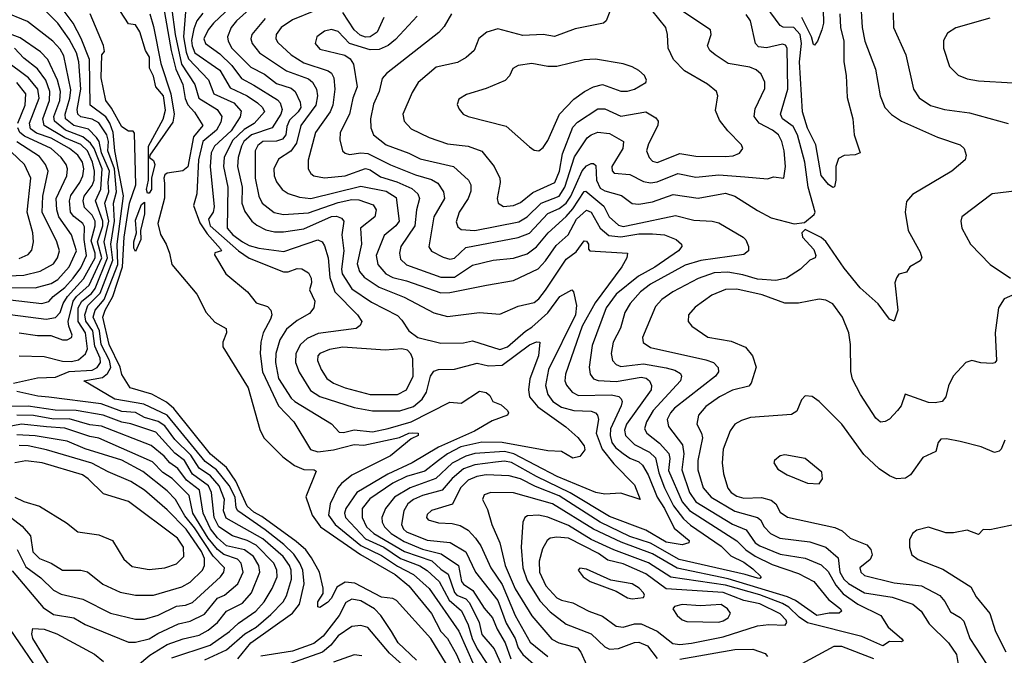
# Model space of a CAD drawing. Extents: x 1308313 to 1441400, y 959662 to 1036319.
# Tile 392 of 656: x 1348417 to 1352738, y 1023611 to 1026400. Entities that reach past the tile are written whole.
import ezdxf

# ---------------------------------------------------------------- set-up
doc = ezdxf.new("R2010")
doc.units = 0

msp = doc.modelspace()

# ---------------------------------------------------------------- linework, layer by layer
at = {"layer": '0CON10XD'}
for points in [[(1349374.4, 1023595.6), (1349432.3, 1023665), (1349614.4, 1023795), (1349645.2, 1023835), (1349665.9, 1023924.1), (1349659.3, 1023985), (1349647.2, 1024015), (1349620.1, 1024055), (1349576.8, 1024096.8), (1349495, 1024161.5), (1349374.2, 1024244.2), (1349367.6, 1024257.6), (1349363.1, 1024305), (1349336.2, 1024356.2), (1349281.2, 1024425), (1349230.6, 1024460.6), (1349065.2, 1024665.2), (1348962.3, 1024712.3), (1348835, 1024735.1), (1348698.6, 1024815), (1348780.5, 1024829.5), (1348802.8, 1024847.2), (1348816.6, 1024873.4), (1348812.2, 1024905), (1348774.2, 1024975), (1348767.9, 1025035), (1348740.4, 1025095), (1348749.2, 1025125), (1348788, 1025172), (1348847.5, 1025325), (1348845.3, 1025415), (1348872.9, 1025627.1), (1348834.4, 1025824.4), (1348827.1, 1025905), (1348813.1, 1025945), (1348795, 1025974.1), (1348727, 1026025), (1348724.4, 1026225), (1348687.3, 1026317.2), (1348651.5, 1026385), (1348555, 1026514.8)], [(1351941.1, 1026505), (1351944.7, 1026385), (1351938, 1026355), (1351918.2, 1026305), (1351905, 1026288), (1351900.3, 1026290.3), (1351892.8, 1026325), (1351849.7, 1026409.7)], [(1348390.5, 1024805), (1348495, 1024828.4), (1348575, 1024831.1), (1348635, 1024856.5), (1348735, 1024861.2), (1348757, 1024873), (1348771.7, 1024895), (1348770.9, 1024915), (1348747, 1024967), (1348738.7, 1025035), (1348707.6, 1025077.6), (1348702.5, 1025105), (1348716.3, 1025145), (1348770.4, 1025199.6), (1348825.6, 1025344.4), (1348816.8, 1025415), (1348834.1, 1025515), (1348828.8, 1025595), (1348841.7, 1025645), (1348833, 1025745), (1348804.3, 1025825), (1348807.1, 1025865), (1348799.8, 1025895), (1348765, 1025947.3), (1348735, 1025963.5), (1348685, 1025973.1), (1348672.5, 1025985), (1348670, 1026005), (1348685.8, 1026095), (1348676.4, 1026215), (1348666.5, 1026255), (1348635, 1026314.7), (1348584.6, 1026384.6), (1348485, 1026483.3)], [(1349047.1, 1026465), (1349081.6, 1026265), (1349102.9, 1026182.9), (1349133.6, 1026115), (1349143.3, 1026053.3), (1349155.9, 1026025.9), (1349183.9, 1025993.9), (1349221.2, 1025935), (1349180.6, 1025885), (1349155, 1025754.2), (1349132.8, 1025737.2), (1349065, 1025726.2), (1349055, 1025719.6), (1349049.3, 1025705), (1349052.5, 1025682.5)], [(1349083.9, 1026455), (1349099.1, 1026335), (1349127.6, 1026205), (1349186.1, 1026115), (1349202.9, 1026055), (1349283.6, 1026005), (1349304, 1025975), (1349300.4, 1025949.6), (1349281.4, 1025915), (1349221.1, 1025865), (1349202.1, 1025785), (1349194.4, 1025635), (1349180.8, 1025585), (1349208.1, 1025508.1), (1349239.6, 1025460.4), (1349299.1, 1025395), (1349303.3, 1025385), (1349273, 1025377), (1349272.5, 1025367.5), (1349322.5, 1025285), (1349417.5, 1025205), (1349455, 1025156.7), (1349505, 1025141.1), (1349519.5, 1025125), (1349523.2, 1025105), (1349518.2, 1025085), (1349485.8, 1025025), (1349475.2, 1024984.8), (1349472.2, 1024935), (1349482.4, 1024855), (1349553.7, 1024705), (1349620.8, 1024635), (1349693.4, 1024513.4), (1349725, 1024503.7), (1349795, 1024512.2), (1349885, 1024535.6), (1349927.3, 1024532.7), (1350083.9, 1024566.1), (1350125, 1024585.8), (1350142.8, 1024587.2), (1350165.8, 1024585), (1350165.8, 1024575), (1350135, 1024560.9), (1350045, 1024486.2), (1349875, 1024400.8), (1349829.7, 1024365), (1349813.1, 1024345), (1349780, 1024275), (1349772.5, 1024225), (1349802.1, 1024185), (1349915, 1024093.3), (1350005, 1024049.2), (1350075, 1024002.5), (1350145.5, 1023965.5), (1350213.9, 1023903.9), (1350345, 1023716.2), (1350411.7, 1023565)], [(1349344.5, 1026455.5), (1349268.1, 1026385), (1349243.9, 1026355), (1349225.3, 1026315), (1349233.1, 1026295), (1349295, 1026249.3), (1349348.4, 1026198.4), (1349391, 1026141), (1349445, 1026112.5)], [(1352106.5, 1026485), (1352114.2, 1026365), (1352125.9, 1026305), (1352172.6, 1026182.6), (1352193.8, 1026065), (1352213.8, 1026015), (1352243.2, 1025983.2), (1352286.7, 1025955), (1352445, 1025884.5), (1352545, 1025850.6), (1352561.4, 1025835), (1352571.4, 1025805), (1352566, 1025785), (1352507.5, 1025735), (1352335, 1025632.1), (1352308.7, 1025601.3), (1352302.5, 1025555), (1352316.9, 1025475), (1352369.1, 1025379.1), (1352375.9, 1025354.1), (1352368.8, 1025341.2), (1352324.3, 1025315.7), (1352308.6, 1025291.4), (1352275, 1025283.3), (1352265, 1025267.5), (1352258, 1025245), (1352271.1, 1025125), (1352255, 1025077.5), (1352235, 1025086.2), (1352185, 1025152.9), (1352105, 1025223.3), (1352035, 1025309.6), (1351955, 1025426.9), (1351935, 1025444.4), (1351865, 1025478.8), (1351850, 1025465), (1351851.9, 1025445), (1351901.8, 1025391.8), (1351910.8, 1025365), (1351908.8, 1025355), (1351885, 1025344.2), (1351844.2, 1025305), (1351782.9, 1025265), (1351735, 1025255.2), (1351655, 1025261.9), (1351590.2, 1025280.2), (1351525, 1025292.5), (1351465, 1025289), (1351395, 1025263.4), (1351283.8, 1025205), (1351235, 1025171.3), (1351208.1, 1025141.9), (1351150, 1025005), (1351153.5, 1024983.5), (1351185, 1024960.9), (1351427.9, 1024907.9), (1351461.9, 1024895), (1351483.1, 1024873.1), (1351484.6, 1024855), (1351471.3, 1024835), (1351291.2, 1024695), (1351273.1, 1024675), (1351258.6, 1024645), (1351264.2, 1024615), (1351326.5, 1024535), (1351331.9, 1024495), (1351323, 1024425), (1351356.4, 1024325), (1351385, 1024284.8), (1351545, 1024185.8), (1351605, 1024162), (1351644.8, 1024105), (1351665, 1024091), (1351755, 1024054.6), (1351865, 1024037.6), (1351935, 1024008.3), (1351965, 1023978.6), (1351998.3, 1023918.3), (1352030.9, 1023880.9), (1352095, 1023835.5), (1352195.8, 1023785.7), (1352228.9, 1023735), (1352287.5, 1023685), (1352293.8, 1023675), (1352285, 1023670), (1352235, 1023671.6), (1352205, 1023652), (1352113.2, 1023693.2), (1351873.9, 1023753.9), (1351837.8, 1023777.8), (1351792.6, 1023822.6), (1351765, 1023838.1), (1351665, 1023875.9), (1351515, 1023918), (1351275, 1023954), (1351176.9, 1024016.9), (1351025, 1024073.6), (1350925, 1024118.9), (1350825, 1024180.5), (1350735, 1024216.7), (1350694.2, 1024225.8), (1350646.5, 1024223.5), (1350634.5, 1024215), (1350625.3, 1024194.7), (1350618.3, 1024085), (1350625.9, 1023995), (1350645, 1023938.5), (1350700.4, 1023850.4), (1350745, 1023801.6), (1350815, 1023747.4), (1350925.2, 1023705.2), (1350985, 1023647.6), (1351005, 1023638.1), (1351045, 1023640.2), (1351115, 1023667), (1351135, 1023669.1), (1351171.8, 1023651.8), (1351215, 1023596.8)], [(1352016.4, 1026425), (1352019, 1026365), (1352034.4, 1026305), (1352033.8, 1026215), (1352044.6, 1026155), (1352048.9, 1026058.9), (1352072.9, 1025965), (1352080, 1025895), (1352106.2, 1025815), (1352083.2, 1025806.8), (1352035, 1025803.6), (1352010, 1025790), (1351999.1, 1025755), (1351999.4, 1025695), (1351993.6, 1025666.4), (1351985, 1025663.3), (1351967, 1025677), (1351935, 1025716.7), (1351910.4, 1025850.4), (1351875, 1025923.5), (1351851.9, 1025995), (1351839, 1026215), (1351848.7, 1026295), (1351842.3, 1026335), (1351815, 1026364.8), (1351767.2, 1026367.2), (1351754, 1026374), (1351672.5, 1026485)], [(1348415, 1024925.3), (1348525, 1024921.9), (1348605, 1024900.7), (1348645, 1024900.1), (1348675, 1024907.6), (1348706.6, 1024933.4), (1348715.1, 1024955), (1348706.4, 1025025), (1348674.6, 1025075), (1348674.7, 1025135.3), (1348689.9, 1025165), (1348732, 1025198), (1348749.1, 1025220.9), (1348803, 1025355), (1348787.8, 1025425), (1348808.3, 1025515), (1348791.2, 1025595), (1348809.2, 1025645), (1348805.2, 1025685), (1348811.1, 1025735), (1348777, 1025815), (1348766.7, 1025865), (1348755, 1025882.7), (1348719.1, 1025919.1), (1348655, 1025936), (1348618.1, 1025965), (1348616.6, 1025985), (1348638.1, 1026055), (1348641.6, 1026091.6), (1348611.8, 1026241.8), (1348595, 1026270), (1348562.5, 1026305), (1348451.1, 1026391.1), (1348345, 1026435.3)], [(1350305.9, 1023545), (1350220.9, 1023685), (1350071.6, 1023851.6), (1350055, 1023860), (1350005, 1023865.3), (1349887.7, 1023927.7), (1349845, 1023932.4), (1349809.5, 1023910.5), (1349785, 1023862.2), (1349768, 1023842), (1349735, 1023820), (1349725, 1023824), (1349725.6, 1023845), (1349748.5, 1023881.5), (1349749.6, 1023905), (1349733.1, 1023975), (1349697.8, 1024037.8), (1349672.9, 1024072.9), (1349630.3, 1024110.3), (1349479.6, 1024219.6), (1349445, 1024238.9), (1349415, 1024265.8), (1349365.2, 1024375.2), (1349324.3, 1024434.3), (1349255, 1024493.7), (1349094.3, 1024694.3), (1349061.5, 1024721.5), (1348997.1, 1024757.1), (1348901.9, 1024785), (1348865, 1024843.1), (1348858.6, 1024875), (1348809.3, 1024975), (1348782.9, 1025095), (1348792, 1025125), (1348825.5, 1025185), (1348868.7, 1025315), (1348876, 1025445), (1348890.5, 1025540.5), (1348899.9, 1025595), (1348927.1, 1025675), (1348921.7, 1025901.7), (1348915, 1025910), (1348895, 1025910), (1348865, 1025930), (1348820.9, 1026010.9), (1348794.8, 1026045), (1348774.9, 1026144.9), (1348777.5, 1026245), (1348790, 1026260), (1348785, 1026286.7), (1348727.3, 1026425)], [(1348988.4, 1026425), (1349005, 1026370), (1349037.1, 1026207.1), (1349081, 1026075), (1349095.9, 1025985), (1349089.7, 1025950.3), (1348988, 1025805), (1348987.5, 1025795), (1349005, 1025782), (1349010, 1025765), (1348996, 1025705), (1348996.5, 1025655), (1348985, 1025638), (1348978.3, 1025638.3), (1348974.1, 1025654.1), (1348982.9, 1025695), (1348982.4, 1025845), (1349046.5, 1025963.5), (1349056.7, 1026003.3), (1349048.2, 1026065), (1349015.4, 1026105.4), (1349005, 1026151.2), (1348987.6, 1026187.6), (1348986.6, 1026235), (1348969.5, 1026265), (1348945, 1026346.7), (1348925, 1026376.7), (1348895, 1026382), (1348860, 1026435)], [(1349145.4, 1026434.6), (1349136.9, 1026325), (1349147.2, 1026257.2), (1349157.6, 1026227.6), (1349245.6, 1026135.6), (1349269.2, 1026075), (1349356.4, 1026035), (1349388.6, 1025998.6), (1349385, 1025973.1), (1349345, 1025911.9), (1349272.3, 1025845), (1349257, 1025815), (1349252.9, 1025755), (1349271.4, 1025578.6), (1349266.7, 1025555), (1349245.2, 1025525), (1349252.8, 1025495), (1349376.9, 1025385), (1349423.8, 1025353.8), (1349575, 1025293.4), (1349596, 1025294), (1349635, 1025308.2), (1349656, 1025306), (1349685, 1025289.2), (1349697.1, 1025265), (1349698.2, 1025245), (1349688.6, 1025215), (1349712.9, 1025165), (1349708.1, 1025135), (1349689.8, 1025110.2), (1349635, 1025080.3), (1349588.8, 1025041.2), (1349558.9, 1024995), (1349541.2, 1024935), (1349540.2, 1024895), (1349553.7, 1024825), (1349609.2, 1024739.2), (1349625, 1024724.4), (1349785, 1024626.7), (1349820, 1024590), (1349837.7, 1024587.7), (1349885, 1024599.6), (1349965, 1024591.9), (1350035, 1024605.8), (1350135, 1024635.7), (1350305, 1024721.5), (1350355, 1024717.2), (1350435, 1024769.1), (1350465, 1024764), (1350480.3, 1024750.3), (1350493.8, 1024725), (1350530.5, 1024710.5), (1350557.5, 1024685), (1350562.5, 1024675), (1350558, 1024665), (1350490.5, 1024639.5), (1350413.8, 1024595), (1350255.3, 1024524.7), (1350139.1, 1024455), (1350032.3, 1024405), (1349896.2, 1024325), (1349849, 1024255), (1349843.4, 1024235), (1349847.5, 1024215), (1349935, 1024122.2), (1350015, 1024085.6), (1350088.3, 1024035), (1350173.5, 1024003.5), (1350205, 1023983.2), (1350257.7, 1023935), (1350302.3, 1023852.3), (1350355.5, 1023805.5), (1350385.9, 1023745), (1350402.6, 1023685), (1350425, 1023639.5), (1350467.7, 1023575)], [(1349221.5, 1026428.5), (1349194.9, 1026395.1), (1349181.1, 1026358.9), (1349172, 1026308), (1349173.9, 1026285), (1349186.3, 1026255), (1349295, 1026177.6), (1349340.9, 1026100.9), (1349415.3, 1026065), (1349461.6, 1026035), (1349482.6, 1026015), (1349491.2, 1025995), (1349445.6, 1025944.4), (1349401.8, 1025918.2), (1349350.8, 1025869.2), (1349314.6, 1025795.4), (1349311.3, 1025755), (1349331.2, 1025665), (1349328.1, 1025485), (1349353.3, 1025455), (1349395, 1025424.4), (1349425, 1025408.4), (1349466.6, 1025396.6), (1349577.1, 1025382.9), (1349725, 1025434.1), (1349745, 1025425.4), (1349755, 1025408.1), (1349771.2, 1025355), (1349779, 1025269), (1349800.4, 1025205), (1349900.3, 1025105), (1349919.1, 1025075), (1349912, 1025058), (1349893.8, 1025045), (1349726.9, 1025023.1), (1349678.7, 1025001.3), (1349649.2, 1024975), (1349628.6, 1024935), (1349627.1, 1024895), (1349643.2, 1024853.2), (1349693, 1024773), (1349735, 1024746.4), (1349885, 1024698.1), (1349965, 1024683.5), (1350085, 1024683.8), (1350145, 1024703), (1350183.3, 1024735), (1350202.5, 1024765), (1350220.8, 1024835), (1350235, 1024857.7), (1350255, 1024864.7), (1350325, 1024866.1), (1350425, 1024893.2), (1350475, 1024880.8), (1350535, 1024883.3), (1350655, 1024972.6), (1350685, 1024986.2), (1350700, 1024985), (1350694.6, 1024924.6), (1350656.7, 1024823.3), (1350650, 1024775), (1350654.8, 1024745), (1350691.4, 1024701.4), (1350813.4, 1024613.4), (1350866.2, 1024566.2), (1350895, 1024529.5), (1350897.8, 1024512.2), (1350875, 1024482.9), (1350845, 1024475.5), (1350794.5, 1024504.5), (1350735, 1024508.2), (1350535, 1024544.7), (1350445.4, 1024545.4), (1350353.7, 1024525), (1350295.2, 1024495), (1350255, 1024465.1), (1350195, 1024418.8), (1350114.7, 1024395.3), (1350055, 1024366.5), (1349953.3, 1024296.7), (1349919.6, 1024255), (1349920.5, 1024215), (1349939.8, 1024175), (1349971.2, 1024145), (1350106.1, 1024066.1), (1350226.2, 1024025), (1350265, 1023988.5), (1350297.5, 1023967.5), (1350325, 1023886), (1350335.7, 1023875), (1350375, 1023858.1), (1350391.6, 1023841.6), (1350433.6, 1023755), (1350445, 1023701.6), (1350499.9, 1023639.9), (1350533.8, 1023565)], [(1349425, 1026443.7), (1349368.1, 1026395), (1349345, 1026365.4), (1349329.1, 1026325), (1349331.9, 1026305), (1349347.7, 1026275), (1349431.6, 1026191.6), (1349491, 1026161), (1349545, 1026120.2), (1349608.6, 1026098.6), (1349626.3, 1026085), (1349648.5, 1026038.5), (1349650.5, 1026015), (1349639.3, 1025995), (1349601.2, 1025958.8), (1349589.4, 1025930.6), (1349585.8, 1025895), (1349570.3, 1025875), (1349545, 1025866), (1349484.5, 1025865.5), (1349461.9, 1025848.1), (1349450.2, 1025825), (1349450.2, 1025705), (1349467.5, 1025625), (1349481.2, 1025595), (1349533.9, 1025553.9), (1349575, 1025544.4), (1349685, 1025552), (1349815, 1025597.5), (1349875, 1025611), (1349905, 1025609.1), (1349967.8, 1025587.8), (1349982.2, 1025565), (1349975.9, 1025535), (1349912.6, 1025485), (1349916.8, 1025415), (1349898.6, 1025328.6), (1349908, 1025295), (1349929.3, 1025269.3), (1349995, 1025225.6), (1350105, 1025182.2), (1350235, 1025114), (1350295, 1025098), (1350435, 1025115.3), (1350525, 1025108.1), (1350605, 1025142.2), (1350675, 1025159.4), (1350695, 1025174.2), (1350725, 1025212.6), (1350815, 1025349.2), (1350858.7, 1025381.3), (1350895, 1025429.2), (1350905, 1025428), (1350913.1, 1025415), (1350913.2, 1025393.2), (1350920, 1025385), (1351084, 1025375), (1351082.2, 1025355), (1351059.5, 1025315), (1350942.2, 1025157.8), (1350885.6, 1025054.4), (1350812.4, 1024845), (1350810.2, 1024815), (1350816.4, 1024796.4), (1350842.3, 1024765), (1350870.3, 1024750.3), (1351013.7, 1024753.7), (1351046.1, 1024746.1), (1351056.8, 1024736.8), (1351061.6, 1024725), (1351057.5, 1024705), (1351010.1, 1024605), (1351009, 1024575), (1351016.4, 1024545), (1351032.4, 1024522.4), (1351065, 1024496.2), (1351095, 1024475.9), (1351135, 1024459.4), (1351150.3, 1024445), (1351175, 1024402.1), (1351214.2, 1024305), (1351246.7, 1024255), (1351288.8, 1024168.8), (1351355.7, 1024114.3), (1351353.8, 1024105), (1351323.8, 1024096.2), (1351255, 1024106.7), (1351165, 1024160.6), (1351005, 1024220), (1350833.3, 1024323.3), (1350684.8, 1024395), (1350575, 1024457.1), (1350545, 1024462.3), (1350505, 1024458.9), (1350415, 1024446.9), (1350365, 1024428.4), (1350315, 1024386.9), (1350271.8, 1024335), (1350185, 1024312), (1350145.5, 1024294.5), (1350120.2, 1024275), (1350103.4, 1024245), (1350093, 1024185), (1350101.6, 1024165), (1350115, 1024152.7), (1350205, 1024116), (1350306, 1024106), (1350374.9, 1024064.9), (1350417, 1023975), (1350515, 1023851.4), (1350552.4, 1023752.4), (1350591.1, 1023685), (1350605, 1023643.6), (1350624.8, 1023615), (1350685, 1023562)], [(1349715, 1026440.2), (1349615, 1026398.4), (1349565.3, 1026365), (1349542.3, 1026335), (1349541.9, 1026315), (1349549.7, 1026299.7), (1349608.7, 1026245), (1349665, 1026210), (1349771.5, 1026175), (1349785, 1026164.6), (1349795.2, 1026145), (1349800.2, 1026095), (1349792, 1026025), (1349779.6, 1025995), (1349715.2, 1025905), (1349683.8, 1025783.8), (1349683.5, 1025745), (1349694.4, 1025725), (1349707.5, 1025715), (1349755, 1025705.3), (1349845, 1025714.1), (1349935, 1025747), (1349955, 1025740.8), (1350000.6, 1025710.6), (1350072.1, 1025687.9), (1350138.9, 1025658.9), (1350164.1, 1025635), (1350172.1, 1025615), (1350158, 1025565), (1350151.1, 1025495), (1350089.3, 1025405), (1350084.2, 1025375), (1350088.9, 1025348.9), (1350114.8, 1025324.8), (1350265, 1025270), (1350325, 1025270.2), (1350405, 1025322.2), (1350495, 1025344.8), (1350585, 1025353.8), (1350645, 1025372.2), (1350685, 1025402.9), (1350736.5, 1025465), (1350815, 1025536.4), (1350845, 1025570.5), (1350895, 1025645.9), (1350902.1, 1025647.9), (1350981.4, 1025581.4), (1351004.6, 1025534.6), (1351045, 1025498.2), (1351065, 1025492.6), (1351115, 1025502.9), (1351295, 1025540.7), (1351375, 1025520), (1351455.8, 1025515.8), (1351485, 1025507.7), (1351592.5, 1025445), (1351603.7, 1025433.7), (1351615.8, 1025404.2), (1351616, 1025385), (1351595, 1025370), (1351406.3, 1025343.7), (1351338, 1025322), (1351185, 1025238.9), (1351142.3, 1025205), (1351095.9, 1025155), (1351073.2, 1025115), (1351053.3, 1025046.7), (1351022.4, 1024985), (1351012.6, 1024935), (1351018.4, 1024905), (1351035, 1024887.2), (1351055, 1024878.7), (1351155, 1024889.8), (1351255, 1024872), (1351291.7, 1024861.7), (1351317, 1024847), (1351322.3, 1024835), (1351317.2, 1024815), (1351197.1, 1024685), (1351167.5, 1024635), (1351159.3, 1024605), (1351169.7, 1024585), (1351225, 1024542.2), (1351266.3, 1024496.3), (1351270.3, 1024475), (1351265, 1024421.8), (1351324.9, 1024284.9), (1351356.1, 1024246.1), (1351565, 1024112.9), (1351604.2, 1024074.2), (1351645, 1024045.4), (1351719, 1024009), (1351835, 1023970), (1351902.9, 1023935), (1351966.1, 1023856.1), (1352019.7, 1023815), (1352023.6, 1023805), (1352014.1, 1023795.9), (1351970, 1023795), (1351915, 1023784.8), (1351821.3, 1023851.3), (1351787, 1023867), (1351526.3, 1023946.3), (1351302.9, 1023992.9), (1351195, 1024056.4), (1351056.9, 1024106.9), (1350935, 1024164.1), (1350755, 1024275.7), (1350585, 1024324.4), (1350485, 1024325.8), (1350455.7, 1024315), (1350447.8, 1024295), (1350470.8, 1024250.8), (1350488.8, 1024185), (1350524.3, 1024105), (1350548, 1024005), (1350591.9, 1023901.9), (1350665, 1023783.4), (1350752.2, 1023682.2), (1350783.1, 1023665), (1350865, 1023644.1), (1350880, 1023625), (1350905, 1023569.5)], [(1350162.1, 1026415), (1350067.1, 1026312.9), (1350035, 1026286.7), (1349995, 1026268.5), (1349955, 1026266.8), (1349865, 1026294.7), (1349815, 1026348.2), (1349785, 1026356.2), (1349755, 1026349.1), (1349721.9, 1026325), (1349714.5, 1026295), (1349735, 1026270.8), (1349843.8, 1026243.8), (1349868.2, 1026228.2), (1349882.6, 1026205), (1349899, 1026105), (1349879.2, 1026055), (1349864.8, 1025985.2), (1349823.4, 1025905), (1349822.3, 1025872.3), (1349833.5, 1025825), (1349845, 1025813.6), (1349865, 1025808), (1349915, 1025815.6), (1349945, 1025812.1), (1350045, 1025763.3), (1350155, 1025718.5), (1350225, 1025698.5), (1350252, 1025682), (1350276.6, 1025645), (1350281.1, 1025615), (1350234.8, 1025535), (1350213.4, 1025403.4), (1350225, 1025383.8), (1350275, 1025357.5), (1350305, 1025348.4)], [(1350015, 1026409.2), (1349985.4, 1026344.6), (1349955, 1026324.6), (1349935, 1026323.4), (1349911.6, 1026331.6), (1349884.5, 1026354.5), (1349835, 1026431.4)], [(1350311.8, 1026425), (1350279.9, 1026370.1), (1350256.9, 1026343.1), (1350026.9, 1026163.1), (1350007.9, 1026142.1), (1349994.7, 1026085), (1349970.6, 1026029.4), (1349957.5, 1025965), (1349958.9, 1025925), (1349970.4, 1025895), (1350025, 1025850.7), (1350125, 1025814.7), (1350175, 1025789.5), (1350320.9, 1025755), (1350386.2, 1025695), (1350396.8, 1025675), (1350397.5, 1025647.5), (1350384.7, 1025615), (1350345.3, 1025555), (1350332.9, 1025512.9), (1350340.1, 1025490.1), (1350355, 1025478.9), (1350415, 1025474.8)], [(1351007.1, 1026435), (1350991.4, 1026395), (1350980, 1026385), (1350855, 1026359.7), (1350765, 1026325.9), (1350715, 1026334.7), (1350625, 1026330.3), (1350515, 1026359.2), (1350467.5, 1026345), (1350432.7, 1026317.3), (1350411.1, 1026265), (1350376.6, 1026233.4), (1350338.1, 1026211.9), (1350245, 1026192.1), (1350166.5, 1026123.5), (1350140.1, 1026079.9), (1350098.5, 1025985), (1350104.1, 1025954.1), (1350135, 1025920.4), (1350215, 1025883.4), (1350295.2, 1025855.2), (1350384.8, 1025844.7), (1350445, 1025822.9), (1350499.1, 1025755), (1350523.8, 1025705), (1350526.2, 1025685), (1350513.1, 1025615), (1350516.9, 1025595), (1350540.3, 1025580.3)], [(1350305, 1025348.4), (1350325, 1025353.7), (1350375, 1025400.2), (1350605, 1025443.3), (1350655, 1025463.5), (1350735, 1025549.4), (1350785, 1025571.5), (1350815.2, 1025594.8), (1350835.3, 1025625), (1350885, 1025737.2), (1350905, 1025757.9), (1350925, 1025768.2), (1350935, 1025769.1), (1350945, 1025760), (1350948.4, 1025695), (1350965, 1025660), (1350985, 1025648.6), (1351058.6, 1025628.6), (1351105, 1025593.1), (1351135, 1025590.3), (1351195, 1025600), (1351285, 1025632.9), (1351395, 1025616.8), (1351515, 1025638.2), (1351555, 1025625.3), (1351655, 1025561.8), (1351715, 1025530.3), (1351815.3, 1025504.7), (1351860.8, 1025509.2), (1351904.5, 1025545), (1351908.4, 1025555), (1351877, 1025665), (1351863.1, 1025775), (1351830, 1025895), (1351811.1, 1025931.1), (1351765.3, 1025965), (1351755.8, 1025985), (1351787.6, 1026095), (1351785.9, 1026275), (1351777.6, 1026287.6), (1351765, 1026291.8), (1351695, 1026276.6), (1351660, 1026280), (1351645.8, 1026295.8), (1351624.6, 1026395), (1351605, 1026421.8)], [(1350415, 1025474.8), (1350607.1, 1025512.9), (1350645, 1025535.2), (1350705.2, 1025595), (1350785, 1025625.8), (1350809.5, 1025665), (1350852.5, 1025797.5), (1350908, 1025882), (1350925, 1025895.2), (1350955, 1025905.7), (1351005, 1025900.8), (1351067.5, 1025865), (1351064.8, 1025835), (1351016.5, 1025755), (1351016.7, 1025736.7), (1351026.7, 1025726.7), (1351095, 1025720.5), (1351155, 1025690), (1351185, 1025683.3), (1351215, 1025687.8), (1351305, 1025725.2), (1351385, 1025708.5), (1351485, 1025718.9), (1351599.6, 1025710.4), (1351699.3, 1025700.7), (1351725, 1025710), (1351770, 1025705), (1351778, 1025755), (1351771.6, 1025825), (1351762.2, 1025865), (1351747.3, 1025895), (1351721.2, 1025915), (1351662.1, 1025945), (1351641.1, 1025975), (1351645, 1026008), (1351687.8, 1026097.8), (1351686.9, 1026125), (1351671.1, 1026161.1), (1351649.1, 1026179.1), (1351620.9, 1026190.9), (1351526.9, 1026206.9), (1351470, 1026245), (1351446.2, 1026265), (1351436.2, 1026285), (1351451.2, 1026335), (1351449.2, 1026355), (1351313.7, 1026443.7)], [(1350540.3, 1025580.3), (1350585, 1025583.8), (1350615, 1025597.1), (1350669.1, 1025640.9), (1350765.2, 1025685), (1350786.1, 1025735), (1350799.4, 1025810.6), (1350845, 1025928.7), (1350865, 1025950.4), (1350955, 1026007.9), (1350985, 1026008.1), (1351055, 1025976.6), (1351164.7, 1025994.7), (1351209.6, 1025969.6), (1351219.1, 1025955), (1351217.7, 1025935), (1351176.9, 1025855), (1351168.2, 1025825), (1351179.5, 1025795), (1351195, 1025779.1), (1351215, 1025772.4), (1351315, 1025812.3), (1351385, 1025800.7), (1351515, 1025799.2), (1351547.8, 1025802.2), (1351576, 1025814), (1351590.6, 1025835), (1351585, 1025850.8), (1351525, 1025911.5), (1351488.9, 1025958.9), (1351471.1, 1026001.1), (1351480.9, 1026065), (1351474.5, 1026085), (1351435, 1026116.9), (1351335.2, 1026175.2), (1351286.7, 1026225), (1351263.5, 1026275), (1351260.8, 1026335), (1351252.3, 1026365), (1351191.4, 1026441.4)], [(1352250.4, 1026429.6), (1352251.8, 1026365), (1352305.4, 1026245), (1352340.4, 1026095), (1352365, 1026057.5), (1352415, 1026022.5), (1352475, 1026006.1), (1352585, 1025991.5), (1352755, 1025943.8)], [(1349494.1, 1026405), (1349435.9, 1026335), (1349432.4, 1026315), (1349438.2, 1026295), (1349469.7, 1026255), (1349588.2, 1026175), (1349685, 1026140), (1349701.9, 1026125), (1349719.2, 1026095), (1349724, 1026065), (1349716.6, 1026025), (1349650.7, 1025935), (1349632.6, 1025857.4), (1349607.6, 1025822.4), (1349552.7, 1025787.3), (1349533, 1025745), (1349533.8, 1025715), (1349545, 1025688.5), (1349569.2, 1025655), (1349595, 1025637.2), (1349645, 1025621.3), (1349695.6, 1025615.6), (1349915, 1025669.4), (1350025, 1025647), (1350069.5, 1025619.5), (1350081.9, 1025515), (1350068.4, 1025495), (1350017.2, 1025452.8), (1349982.3, 1025365), (1349988.4, 1025325), (1350023.5, 1025285), (1350055, 1025269.2), (1350115, 1025254.5), (1350265, 1025201.6), (1350305, 1025202.5), (1350465.6, 1025234.4), (1350585, 1025254.7), (1350693.1, 1025306.9), (1350725, 1025341.2), (1350771.5, 1025408.5), (1350824.9, 1025455.1), (1350860.7, 1025525), (1350905, 1025564.3), (1350925, 1025554.8), (1350965, 1025484.8), (1351002.2, 1025452.2), (1351055, 1025447.2), (1351135, 1025459.7), (1351195, 1025459.4), (1351246.7, 1025455), (1351297.5, 1025435), (1351321.4, 1025415), (1351322.9, 1025405), (1351308.2, 1025385), (1351205, 1025313.7), (1351132.9, 1025275), (1351035.2, 1025195), (1350991.6, 1025135), (1350930.3, 1024969.7), (1350916.7, 1024875), (1350920.7, 1024845), (1350935, 1024823.3), (1350956.1, 1024816.1), (1351035, 1024811.9), (1351145, 1024830.9), (1351166.7, 1024826.7), (1351181.2, 1024815), (1351189.6, 1024795), (1351188.1, 1024775), (1351080.6, 1024625), (1351071.9, 1024598.1), (1351075.2, 1024575), (1351115, 1024536.5), (1351181.8, 1024501.8), (1351207.5, 1024477.5), (1351221.9, 1024411.9), (1351247.7, 1024345), (1351286.8, 1024266.8), (1351330, 1024210), (1351361.7, 1024181.7), (1351495, 1024089.4), (1351538, 1024048), (1351595, 1024019.2), (1351635, 1023990), (1351670.9, 1023955), (1351665, 1023948.5), (1351655, 1023949.7), (1351601.4, 1023965), (1351311.1, 1024031.1), (1351185, 1024102.7), (1351095, 1024131.4), (1350964.4, 1024195), (1350785, 1024311.1), (1350680.8, 1024350.8), (1350615, 1024384.9), (1350565, 1024398.7), (1350465, 1024402.3), (1350423.3, 1024395), (1350385, 1024379.8), (1350352.4, 1024345), (1350316.5, 1024273.5), (1350225, 1024245.9), (1350205, 1024228), (1350202.5, 1024215), (1350210, 1024205), (1350255, 1024192.5)], [(1352674, 1026406), (1352525, 1026364.5), (1352489.4, 1026340.6), (1352471.1, 1026308.9), (1352471.5, 1026275), (1352498.1, 1026195), (1352535, 1026155.6), (1352575, 1026140), (1352625, 1026130.8), (1352775, 1026123.1)], [(1348415, 1025025.2), (1348495, 1025014.3), (1348553.7, 1025013.7), (1348605, 1024995.7), (1348625, 1024995.2), (1348644.6, 1025005), (1348647.6, 1025015), (1348632.6, 1025055), (1348630.5, 1025075), (1348651.9, 1025165), (1348666.2, 1025185), (1348721.8, 1025235), (1348777.7, 1025355), (1348759.4, 1025425), (1348781.5, 1025495), (1348782.2, 1025515), (1348749.6, 1025605), (1348773.6, 1025656.4), (1348779.1, 1025745), (1348744.8, 1025834.8), (1348728.4, 1025858.4), (1348695, 1025885.7), (1348619.1, 1025915), (1348569.8, 1025955), (1348567.9, 1025975), (1348592.8, 1026045), (1348596, 1026085), (1348583.2, 1026135), (1348540.9, 1026225), (1348508.3, 1026258.3), (1348419.5, 1026319.5), (1348345, 1026347.4)], [(1348375, 1025106.5), (1348533.7, 1025086.3), (1348575, 1025093.2), (1348595, 1025114.3), (1348608.5, 1025155), (1348627.1, 1025185), (1348697.8, 1025262.2), (1348748, 1025355), (1348747.9, 1025375), (1348731, 1025429), (1348748.5, 1025495), (1348748.4, 1025515), (1348735, 1025542.5), (1348702.1, 1025575), (1348695.8, 1025605), (1348700.8, 1025625), (1348735, 1025672), (1348743.6, 1025695), (1348745.8, 1025735), (1348736.5, 1025775), (1348715, 1025823.9), (1348685, 1025851.9), (1348615, 1025881.6), (1348524.5, 1025935), (1348519, 1025965), (1348548.1, 1026045), (1348550, 1026085), (1348532.4, 1026135), (1348495, 1026183.6), (1348435, 1026231.5), (1348395, 1026275.1)], [(1348375, 1025171.1), (1348515, 1025154.2), (1348545, 1025163.2), (1348564.5, 1025185.5), (1348615, 1025224.1), (1348652.1, 1025265), (1348685, 1025311.2), (1348710.1, 1025365), (1348699.7, 1025435), (1348701.1, 1025491.1), (1348694.8, 1025505), (1348655, 1025536), (1348640.6, 1025555), (1348635.7, 1025605), (1348641.3, 1025628.7), (1348680.8, 1025685), (1348694.5, 1025715), (1348699.1, 1025745), (1348692.5, 1025775), (1348672.1, 1025805), (1348636.3, 1025835), (1348555, 1025879.7), (1348491.2, 1025901.2), (1348465, 1025921.2), (1348460.1, 1025945), (1348502.2, 1026055), (1348496.9, 1026095), (1348456.4, 1026145), (1348351.5, 1026221.5)], [(1350695, 1025824), (1350715, 1025839.2), (1350735, 1025870), (1350786.5, 1025985), (1350849, 1026051), (1350895.6, 1026084.4), (1350935.2, 1026104.8), (1350975, 1026115.8), (1351055, 1026086.8), (1351085, 1026086.1), (1351115.8, 1026095), (1351165, 1026124.3), (1351168.6, 1026135), (1351158.6, 1026155), (1351135, 1026176.9), (1351105, 1026193.3), (1351065, 1026206.4), (1350943.8, 1026226.2), (1350895, 1026222.9), (1350775, 1026193.9), (1350735, 1026194.6), (1350665, 1026207.5), (1350605, 1026199.1), (1350581.4, 1026185), (1350567, 1026153), (1350547.3, 1026132.7), (1350465, 1026097.1), (1350378.8, 1026071.2), (1350345, 1026050.8), (1350337.3, 1026027.3), (1350346.6, 1026006.6), (1350364, 1025985), (1350385.6, 1025974.4), (1350552.1, 1025932.1), (1350655, 1025841.4), (1350675, 1025827.5), (1350695, 1025824)], [(1348409.6, 1025945), (1348440.8, 1026025), (1348443.9, 1026075), (1348405, 1026123.6)], [(1349445, 1026112.5), (1349548.6, 1026048.6), (1349560.2, 1026035), (1349569.4, 1026005), (1349563.5, 1025985), (1349525.3, 1025924.7), (1349434.8, 1025895.2), (1349400.7, 1025865), (1349390.1, 1025845), (1349376.5, 1025795), (1349373.8, 1025755), (1349393.3, 1025665), (1349392.1, 1025595), (1349405, 1025558.8), (1349436.1, 1025516.1), (1349457.6, 1025497.6), (1349497.2, 1025477.2), (1349535, 1025468.4), (1349575, 1025468.5), (1349665, 1025482.5), (1349785, 1025536.1), (1349807, 1025537), (1349829.5, 1025529.5), (1349840, 1025515), (1349831.7, 1025455), (1349839.6, 1025385), (1349829.8, 1025305), (1349833.2, 1025285), (1349875, 1025219.3), (1349961, 1025161), (1350075, 1025101.6), (1350095, 1025081.8), (1350124.6, 1025035), (1350165, 1025004.7), (1350265, 1024980.7), (1350365, 1024981.2), (1350405, 1024990.6), (1350525, 1024952.5), (1350557.5, 1024965), (1350636.6, 1025033.4), (1350665, 1025050.5), (1350735, 1025114), (1350787, 1025185), (1350840, 1025215), (1350847.3, 1025205), (1350860.5, 1025145), (1350857.1, 1025105), (1350738.3, 1024865), (1350725.2, 1024795.2), (1350735.2, 1024755), (1350757.1, 1024725), (1350795, 1024699.3), (1350848.8, 1024685), (1350925, 1024681.4), (1350944.4, 1024675), (1350953.6, 1024665), (1350957.1, 1024645), (1350947, 1024585), (1350973, 1024515), (1351025, 1024450.8), (1351115, 1024358.2), (1351140, 1024295), (1351055, 1024322.8), (1350985, 1024317.6), (1350945, 1024324.7), (1350776.5, 1024395), (1350585.2, 1024495.2), (1350544.4, 1024505.6), (1350415, 1024495.8), (1350375.7, 1024484.3), (1350315, 1024453.3), (1350243.7, 1024386.3), (1350130.8, 1024345), (1350062.7, 1024305), (1350023.3, 1024255), (1350006.1, 1024215), (1350007.5, 1024195), (1350017.6, 1024175), (1350047, 1024145), (1350105, 1024110.2), (1350185, 1024076.1), (1350266.4, 1024056.4), (1350343.1, 1024005), (1350356.7, 1023935), (1350365, 1023923.1), (1350405.6, 1023895.6), (1350455, 1023817.9), (1350492.1, 1023775), (1350512.8, 1023725), (1350548.1, 1023665), (1350573.3, 1023595)], [(1348375, 1025224.4), (1348485, 1025223.3), (1348555, 1025242.6), (1348585, 1025259.1), (1348633.9, 1025315), (1348666.4, 1025385), (1348645.1, 1025455.1), (1348589.5, 1025535), (1348580, 1025565), (1348577.3, 1025615), (1348623.7, 1025715), (1348626.8, 1025745), (1348621.6, 1025765), (1348599.8, 1025795), (1348555.7, 1025835), (1348438.2, 1025888.2), (1348417.8, 1025905), (1348409.5, 1025925)], [(1348335, 1025274.8), (1348435, 1025278.7), (1348506.5, 1025296.5), (1348565, 1025328.6), (1348583.5, 1025355), (1348591.4, 1025385), (1348579.8, 1025425), (1348516.1, 1025555), (1348518.6, 1025625), (1348542.4, 1025735), (1348530.7, 1025765), (1348505, 1025798.8), (1348405, 1025863.5)], [(1348415, 1025351.6), (1348455, 1025369.6), (1348471.3, 1025388.7), (1348478.2, 1025425), (1348474.7, 1025465), (1348449.6, 1025555), (1348466.3, 1025705), (1348438.4, 1025765), (1348380, 1025820)], [(1349052.5, 1025682.5), (1349053.3, 1025616.7), (1349024.2, 1025505), (1349035, 1025456.5), (1349060.6, 1025415), (1349074.8, 1025375), (1349084.6, 1025325), (1349194.4, 1025195), (1349235.6, 1025115), (1349273.1, 1025073.1), (1349322.9, 1025045), (1349325.6, 1025025), (1349309.2, 1024985), (1349309.2, 1024965), (1349420.6, 1024785), (1349471.1, 1024601.1), (1349488.9, 1024565), (1349572.2, 1024482.2), (1349624, 1024444), (1349665, 1024425.8), (1349710, 1024425), (1349718.7, 1024418.7), (1349673.4, 1024306.6), (1349701, 1024225), (1349737.4, 1024175), (1349913.5, 1024053.5), (1350064.4, 1023965), (1350124.4, 1023915), (1350225, 1023794.7), (1350265.8, 1023715), (1350295, 1023684.1), (1350334.1, 1023615), (1350389.3, 1023485)], [(1352795, 1025648.8), (1352684.7, 1025635.3), (1352551.4, 1025535), (1352546.9, 1025515), (1352551.1, 1025485), (1352590.5, 1025415), (1352676.7, 1025325), (1352765.7, 1025265)], [(1348925, 1025383.3), (1348917.7, 1025397.7), (1348917.8, 1025425), (1348930, 1025465), (1348925, 1025520), (1348951.7, 1025588.3), (1348965, 1025598.8), (1348965, 1025547.5), (1348947.3, 1025475), (1348949.1, 1025435), (1348925, 1025383.3)], [(1352785, 1025195.8), (1352737.5, 1025175), (1352712.2, 1025135), (1352698.1, 1025025), (1352703.3, 1024905), (1352696.1, 1024893.9), (1352685, 1024891.2), (1352635, 1024894.4), (1352595, 1024904.2), (1352568.8, 1024895), (1352514.3, 1024835), (1352493.9, 1024793.9), (1352482, 1024745), (1352465.4, 1024724.6), (1352435, 1024718.5), (1352405, 1024720.5), (1352303.3, 1024756.7), (1352285.5, 1024705), (1352270, 1024685), (1352235, 1024647.5), (1352215, 1024636), (1352195, 1024634), (1352175, 1024650.8), (1352107.5, 1024755), (1352072.2, 1024822.2), (1352065.4, 1024855.4), (1352063.4, 1024975), (1352055.9, 1025025), (1352028.4, 1025095), (1351985, 1025152.3), (1351955, 1025168.9), (1351925, 1025173.9), (1351835, 1025155.3), (1351775, 1025156.5), (1351675, 1025192.7), (1351565, 1025217.2), (1351515, 1025216.1), (1351455, 1025190.3), (1351381.4, 1025138.6), (1351352.7, 1025105), (1351351.1, 1025075), (1351367.1, 1025055), (1351437.1, 1025007.1), (1351539, 1024989), (1351603.1, 1024963.1), (1351633.6, 1024925), (1351649.1, 1024875), (1351626.9, 1024805), (1351617.7, 1024792.3), (1351545, 1024774.7), (1351488.9, 1024745), (1351428.1, 1024701.9), (1351396.1, 1024665), (1351388.2, 1024625), (1351409.7, 1024585), (1351413.3, 1024565), (1351393.7, 1024465), (1351393.3, 1024425), (1351417.4, 1024345), (1351452.2, 1024305), (1351555, 1024242.6), (1351655, 1024216.2), (1351668.3, 1024205), (1351684.9, 1024174.9), (1351711.5, 1024145), (1351753.1, 1024125), (1351885, 1024108.8), (1351955.7, 1024085.7), (1352008.7, 1024038.7), (1352016.8, 1023975), (1352034.3, 1023945), (1352055, 1023926.2), (1352125, 1023885.2), (1352246.1, 1023866.1), (1352337.1, 1023835), (1352373.3, 1023805), (1352408.3, 1023748.3), (1352493.8, 1023665), (1352528.4, 1023615), (1352537.6, 1023562.4)], [(1350075, 1024754.8), (1350115, 1024775.4), (1350143.4, 1024835), (1350142.2, 1024912.2), (1350134.1, 1024934.1), (1350119.1, 1024949.1), (1350095, 1024955.9), (1350020.9, 1024949.1), (1349835, 1024962.9), (1349776.9, 1024953.1), (1349735, 1024935.3), (1349726.1, 1024925), (1349724.8, 1024904.8), (1349740, 1024865), (1349765.9, 1024825), (1349793.8, 1024805), (1349845, 1024784.1), (1349955, 1024754.8), (1350075, 1024754.8)], [(1349229.7, 1023590.3), (1349324.8, 1023635), (1349405.1, 1023704.9), (1349455, 1023733.6), (1349519.9, 1023790.1), (1349573.8, 1023845), (1349588.8, 1023871.2), (1349610.1, 1023945), (1349609.2, 1023985), (1349601.8, 1024005), (1349573, 1024045), (1349485, 1024122), (1349323.1, 1024213.1), (1349312, 1024245), (1349316.2, 1024295), (1349292.4, 1024355), (1349255, 1024399), (1349205, 1024431.5), (1349168.6, 1024488.6), (1349098.4, 1024558.4), (1349055, 1024617), (1349025, 1024637), (1348965, 1024654.9), (1348925, 1024675.8), (1348865, 1024680.7), (1348775, 1024713.8), (1348545, 1024743.9), (1348497.6, 1024747.6), (1348405, 1024768.6)], [(1352740.8, 1024555), (1352724, 1024515), (1352715, 1024506), (1352695, 1024501.4), (1352636.7, 1024525), (1352545, 1024549.2), (1352485, 1024561.1), (1352460.3, 1024559.7), (1352447.7, 1024545), (1352438, 1024505), (1352381.1, 1024478.9), (1352327, 1024403), (1352305, 1024388.1), (1352265, 1024385.5), (1352235, 1024398.2), (1352189.4, 1024429.4), (1352121.5, 1024491.5), (1352025, 1024624.4), (1351925, 1024724), (1351895, 1024746.2), (1351865, 1024748.8), (1351848.8, 1024731.2), (1351827.5, 1024682.5), (1351805, 1024666.9), (1351625, 1024653.8), (1351585, 1024641.5), (1351555, 1024624.5), (1351534.8, 1024595.2), (1351504.7, 1024515), (1351499.7, 1024455), (1351506.5, 1024406.5), (1351524.8, 1024344.8), (1351540, 1024325), (1351565, 1024308.6), (1351595, 1024301), (1351672.7, 1024302.7), (1351715, 1024292.1), (1351735, 1024275.4), (1351755, 1024239.1), (1351786.8, 1024216.8), (1351995, 1024171.9), (1352026.5, 1024156.5), (1352061.9, 1024125), (1352134.5, 1024095), (1352152.3, 1024075), (1352157.8, 1024052.2), (1352149.2, 1024030.7), (1352103.9, 1023995), (1352109.2, 1023975), (1352125, 1023961.3), (1352255, 1023929.4), (1352374.2, 1023915), (1352455, 1023872.7), (1352477.4, 1023847.4), (1352502.2, 1023802.2), (1352545, 1023776.6), (1352560.5, 1023760.5), (1352587.4, 1023685), (1352661, 1023571)], [(1349085, 1023600.3), (1349253.4, 1023655), (1349337.6, 1023715), (1349378, 1023752), (1349454.3, 1023805), (1349489.6, 1023845), (1349525.6, 1023904.4), (1349547, 1023955), (1349546.2, 1023985), (1349532.8, 1024015), (1349455, 1024094.6), (1349415, 1024114.9), (1349351.2, 1024135), (1349291.9, 1024175), (1349270.2, 1024215), (1349258.9, 1024325), (1349245.4, 1024355), (1349176, 1024406), (1349139.9, 1024465), (1349097.9, 1024497.9), (1349015, 1024589.2), (1348905, 1024626.3), (1348865, 1024633.1), (1348784.2, 1024664.2), (1348664.9, 1024684.9), (1348573, 1024687), (1348455, 1024703.9), (1348255, 1024701.1)], [(1348935, 1023566.2), (1348988.9, 1023611.1), (1349065, 1023658.3), (1349135, 1023683.4), (1349205, 1023698.6), (1349245, 1023720.8), (1349284.9, 1023755.1), (1349325, 1023804.7), (1349395, 1023839.8), (1349434.4, 1023885), (1349471, 1023975), (1349467, 1024005), (1349443.3, 1024045), (1349403.6, 1024073.6), (1349325, 1024091.3), (1349285, 1024126.5), (1349255, 1024166.4), (1349222.4, 1024235), (1349206.5, 1024335), (1349149.4, 1024379.4), (1349111.2, 1024431.2), (1349075.9, 1024455), (1349050.7, 1024485), (1348995, 1024531), (1348775.9, 1024615.9), (1348725, 1024622.4), (1348635, 1024648.9), (1348565, 1024647.6), (1348477.3, 1024662.7), (1348405, 1024664.9)], [(1348385, 1023981.1), (1348520.3, 1023820.3), (1348565, 1023790.2), (1348655, 1023774.7), (1348705, 1023745.3), (1348895, 1023668.1), (1348925, 1023668.2), (1348985, 1023683.6), (1349024.1, 1023705.9), (1349115, 1023749.5), (1349165, 1023760.2), (1349228.7, 1023791.3), (1349285, 1023862.2), (1349316.6, 1023875), (1349375.1, 1023924.9), (1349397.8, 1023975), (1349389.5, 1024015), (1349372.9, 1024032.9), (1349313.5, 1024053.5), (1349285, 1024074.4), (1349245.1, 1024125.1), (1349177.1, 1024235), (1349161.7, 1024311.7), (1349086.2, 1024386.2), (1349045, 1024413.2), (1348999.7, 1024459.7), (1348765, 1024564.2), (1348725, 1024570.7), (1348615, 1024607.2), (1348535, 1024612.9), (1348425, 1024624.9), (1348295, 1024600.6)], [(1348405.6, 1024075), (1348445, 1023999.3), (1348510.7, 1023950.7), (1348565, 1023896.9), (1348599.4, 1023879.4), (1348695, 1023856.9), (1348815.2, 1023795.2), (1348925, 1023769.5), (1348965, 1023769.3), (1349025, 1023786.8), (1349105, 1023826.8), (1349145, 1023830.6), (1349175, 1023842.6), (1349298.6, 1023955), (1349312.5, 1023975), (1349316.7, 1023995), (1349266.4, 1024046.4), (1349185, 1024170.4), (1349142.3, 1024222.3), (1349101.6, 1024295), (1349065, 1024333), (1348957.7, 1024417.7), (1348865, 1024467.4), (1348705, 1024516.7), (1348625, 1024550.5), (1348485, 1024574.1), (1348405, 1024577.6)], [(1348925, 1023874.2), (1349005, 1023874.7), (1349128.9, 1023911.1), (1349165, 1023931.4), (1349220, 1023985), (1349228.9, 1024005), (1349227.8, 1024035), (1349215, 1024066.9), (1349147.4, 1024165), (1349065, 1024248.4), (1348965, 1024335.7), (1348905, 1024374), (1348805, 1024415.2), (1348733.8, 1024453.8), (1348535, 1024512.2), (1348455, 1024529.6), (1348415, 1024531.3)], [(1351925, 1024363.8), (1351940, 1024385), (1351938, 1024415), (1351865, 1024474.2), (1351775, 1024490.8), (1351755, 1024486), (1351730, 1024465), (1351726.7, 1024455), (1351745, 1024428), (1351785, 1024403.1), (1351875, 1024366.2), (1351925, 1024363.8)], [(1348985, 1023987.2), (1349055, 1023994.1), (1349105, 1024012.3), (1349138.2, 1024045), (1349135.8, 1024085), (1349109.5, 1024125), (1348895, 1024286.2), (1348785, 1024320), (1348718.4, 1024385), (1348692.6, 1024402.6), (1348515.7, 1024455), (1348445, 1024464.1), (1348395.8, 1024455.8)], [(1348395.4, 1024305), (1348435, 1024285.7), (1348505, 1024264.7), (1348622.4, 1024192.4), (1348672.7, 1024152.7), (1348765, 1024140), (1348824, 1024114), (1348875, 1024033.1), (1348910.7, 1024000.7), (1348985, 1023987.2)], [(1348345, 1024241.1), (1348427.5, 1024177.5), (1348464.7, 1024135), (1348475.6, 1024065), (1348505, 1024035.6), (1348555, 1024015.2), (1348605, 1023984.7), (1348685, 1023984.1), (1348715, 1023976.9), (1348782.5, 1023922.5), (1348858.5, 1023888.5), (1348925, 1023874.2)], [(1350255, 1024192.5), (1350315, 1024189.2), (1350350.1, 1024180.1), (1350385, 1024160.3), (1350418.1, 1024125), (1350440.5, 1024090.5), (1350484.5, 1023995), (1350535, 1023921.9), (1350592.1, 1023785), (1350657.9, 1023667.9), (1350735.4, 1023605.4)], [(1352785.7, 1024184.3), (1352675, 1024162), (1352645, 1024163.3), (1352625, 1024141.2), (1352575, 1024159.2), (1352515, 1024148.6), (1352482.3, 1024147.7), (1352405, 1024173.1), (1352355, 1024160.6), (1352335.4, 1024144.6), (1352322.1, 1024117.9), (1352322.5, 1024085), (1352332, 1024052), (1352360.5, 1024030.5), (1352468.8, 1023988.8), (1352590.6, 1023910.6), (1352615, 1023867.8), (1352674.1, 1023794.1), (1352699.6, 1023715), (1352745, 1023626.7)], [(1351315, 1023657.6), (1351365, 1023663.8), (1351505, 1023691.4), (1351655, 1023739.6), (1351705.3, 1023745.3), (1351777.2, 1023742.8), (1351784.4, 1023755), (1351781.1, 1023765), (1351755, 1023793.2), (1351665, 1023837), (1351595, 1023851.2), (1351505, 1023885.8), (1351255, 1023901.8), (1351165, 1023968.3), (1351065, 1024012.7), (1350998.8, 1024028.8), (1350957.8, 1024057.8), (1350825, 1024124.2), (1350775, 1024129.6), (1350745.6, 1024124.4), (1350732.3, 1024115), (1350711.8, 1024078.2), (1350696.5, 1024023.5), (1350698.5, 1023975), (1350725.6, 1023915), (1350775, 1023863.4), (1350795, 1023852.7), (1350845, 1023841.2), (1350915, 1023804.8), (1350975, 1023783.1), (1351035, 1023738.7), (1351065, 1023734.2), (1351115, 1023749), (1351145, 1023749.3), (1351215, 1023716.3), (1351283.1, 1023663.1), (1351315, 1023657.6)], [(1351105, 1023858.5), (1351155, 1023864.3), (1351159.2, 1023875), (1351154.3, 1023885), (1351136.4, 1023905), (1351105, 1023924.6), (1351011.1, 1023941.1), (1350905, 1023988.1), (1350875, 1023992.5), (1350867.5, 1023985), (1350890, 1023955), (1350921.2, 1023935), (1351035, 1023892.2), (1351085, 1023862.3), (1351105, 1023858.5)], [(1350159.4, 1023589.4), (1350078.5, 1023665), (1350049.1, 1023715), (1350002.4, 1023785), (1349974.7, 1023815), (1349915, 1023849.4), (1349875, 1023857.6), (1349848.1, 1023841.9), (1349819.7, 1023785), (1349749.8, 1023695), (1349708.1, 1023661.9), (1349615, 1023629.3), (1349475, 1023607.5)], [(1351485, 1023756.8), (1351505, 1023761.6), (1351527.1, 1023775), (1351536.2, 1023795), (1351523.8, 1023815), (1351495, 1023833.7), (1351405, 1023827.8), (1351325, 1023833.9), (1351291.2, 1023825), (1351284, 1023815), (1351301.9, 1023785), (1351325, 1023766.4), (1351345, 1023759.3), (1351485, 1023756.8)], [(1350123.6, 1023545), (1350040.8, 1023620.8), (1349945, 1023732.5), (1349915, 1023742.2), (1349875, 1023737.2), (1349815, 1023696.7), (1349782.8, 1023655), (1349746, 1023624), (1349575.8, 1023564.2)], [(1348393.2, 1023196.8), (1348453.7, 1023236.3), (1348514.6, 1023265.4), (1348550.2, 1023289.8), (1348562.2, 1023317.8), (1348561.4, 1023365), (1348518.1, 1023518.1), (1348375.2, 1023725)], [(1348611.6, 1023465), (1348475.3, 1023685), (1348470, 1023705), (1348475, 1023728.8), (1348525, 1023725.3), (1348580.5, 1023705), (1348745.7, 1023615.7), (1348785, 1023583.6)], [(1352165.9, 1023595.9), (1352025, 1023649.5), (1351990.2, 1023649.8), (1351815, 1023554.4)], [(1349918.6, 1023608.6), (1349885, 1023613.4), (1349795, 1023580.2)], [(1351315, 1023593.5), (1351555, 1023636.3), (1351635, 1023637.5), (1351688.8, 1023618.8), (1351698.9, 1023605)]]:
    msp.add_lwpolyline(points, dxfattribs=at)

doc.saveas('drawing.dxf')
